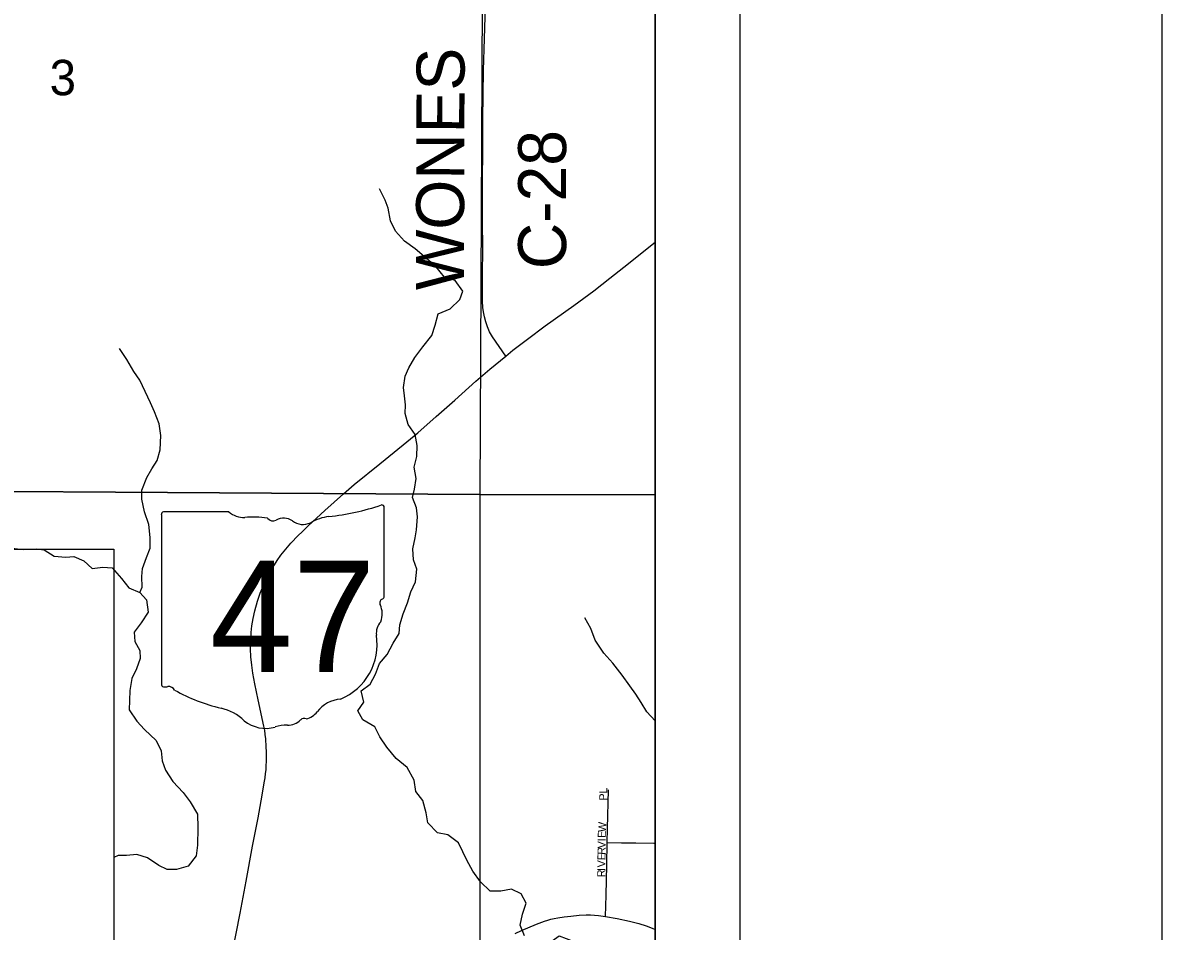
# Model space of a CAD drawing. Extents: x 0 to 1391, y -24 to 440.
# Drawn here: x 613.03 to 640, y 344.2 to 365.71 of the extents above; entities that cross this region are included whole.
import ezdxf

# ---------------------------------------------------------------- set-up
doc = ezdxf.new("R2010")
doc.units = 0
for name, color, linetype in [('GM_X_County_Road', 7, 'Continuous'), ('GM_X_County_Road_Text', 7, 'Continuous'), ('GM_X_Minor_River', 7, 'Continuous'), ('GM_X_Section', 7, 'Continuous'), ('GM_X_Section_Text', 7, 'Continuous'), ('GM_X_State_Location', 7, 'Continuous'), ('GM_X_State_Route', 7, 'Continuous'), ('GM_X_State_Shield', 7, 'Continuous'), ('GM_X_Township', 7, 'Continuous'), ('GM_X_Township_Road', 7, 'Continuous'), ('GM_X_Township_Subdivision', 7, 'Continuous'), ('GM_X_Township_Subdivision_Text', 7, 'Continuous'), ('SH_Border', 7, 'Continuous'), ('SH_Data', 7, 'Continuous'), ('SH_Text', 7, 'Continuous')]:
    doc.layers.add(name, color=color, linetype=linetype)

msp = doc.modelspace()

# ---------------------------------------------------------------- linework, layer by layer
at = {"layer": 'GM_X_County_Road'}
for points in [[(623.916, 359.361), (623.916, 359.68), (623.919, 360.426), (623.916, 360.96), (623.914, 361.42), (623.915, 361.904), (623.922, 362.761), (623.924, 363.433), (623.933, 364.588), (623.963, 365.333), (623.974, 365.855), (623.977, 366.29), (623.969, 367.47), (623.962, 368.129), (623.958, 368.663), (623.955, 369.222), (623.947, 370.204), (623.947, 370.937), (623.942, 372.764), (623.942, 373.46), (623.941, 374.466), (623.942, 374.658)], [(624.462, 357.821), (624.148, 358.275), (624.082, 358.392), (624.028, 358.514), (623.988, 358.634), (623.957, 358.754), (623.935, 358.873), (623.924, 358.972), (623.916, 359.121), (623.916, 359.361)]]:
    msp.add_lwpolyline(points, dxfattribs=at)
at = {"layer": 'GM_X_Minor_River'}
for points in [[(624.909, 344.094), (624.801, 344.348), (624.861, 344.605), (624.944, 344.87), (624.828, 345.086), (624.602, 345.198), (624.35, 345.151), (624.091, 345.15), (623.869, 345.376), (623.685, 345.624), (623.539, 345.886), (623.445, 346.087), (623.344, 346.295), (623.09, 346.484), (622.848, 346.535), (622.618, 346.769), (622.579, 347.006), (622.502, 347.298), (622.333, 347.515), (622.294, 347.782), (622.127, 348.083), (621.866, 348.295), (621.652, 348.559), (621.483, 348.807), (621.368, 349.046), (621.083, 349.205), (620.959, 349.422), (621.101, 349.631), (621.04, 349.899), (621.257, 350.053), (621.377, 350.294), (621.475, 350.543), (621.655, 350.759), (621.799, 351.022), (621.942, 351.254), (621.955, 351.459), (622.037, 351.716), (622.136, 351.98), (622.218, 352.236), (622.331, 352.477), (622.361, 352.773), (622.276, 352.996), (622.267, 353.255), (622.32, 353.52), (622.347, 353.71), (622.378, 354.013), (622.353, 354.227), (622.26, 354.473), (622.303, 354.67), (622.34, 354.92), (622.294, 355.188), (622.361, 355.445), (622.368, 355.703), (622.321, 355.963), (622.153, 356.203), (622.083, 356.464), (622.089, 356.669), (622.064, 356.883), (622.046, 357.074), (622.083, 357.347), (622.172, 357.542), (622.315, 357.79), (622.497, 358.044), (622.716, 358.305), (622.791, 358.554), (622.867, 358.819), (623.144, 358.941), (623.378, 359.164), (623.451, 359.36), (623.268, 359.615), (623.011, 359.69), (622.812, 359.946), (622.529, 360.182), (622.32, 360.362), (622.066, 360.543), (621.852, 360.777), (621.736, 361.023), (621.683, 361.322), (621.612, 361.514), (621.474, 361.783)], [(615.803, 352.222), (615.86, 352.35), (615.851, 352.601), (615.863, 352.791), (615.962, 353.055), (616.051, 353.274), (616.05, 353.525), (616.012, 353.83), (615.913, 354.137), (615.852, 354.435), (615.85, 354.649), (615.965, 354.95), (616.084, 355.153), (616.211, 355.347), (616.286, 355.604), (616.302, 355.939), (616.263, 356.214), (616.149, 356.498), (616.056, 356.714), (615.803, 357.253), (615.664, 357.454), (615.496, 357.74), (615.32, 358.003)], [(612.498, 353.294), (612.779, 353.272), (613.044, 353.243), (613.349, 353.258), (613.539, 353.238), (613.779, 353.087), (614.052, 353.058), (614.242, 353.076), (614.476, 352.971), (614.676, 352.791), (614.928, 352.822), (615.149, 352.809), (615.37, 352.553), (615.54, 352.335), (615.803, 352.222)], [(615.803, 352.222), (615.959, 352.051), (616.004, 351.76), (615.838, 351.506), (615.665, 351.282), (615.682, 351.061), (615.799, 350.852), (615.809, 350.662), (615.727, 350.42), (615.614, 350.187), (615.569, 349.907), (615.555, 349.663), (615.549, 349.443), (615.733, 349.18), (615.91, 348.977), (616.193, 348.719), (616.308, 348.473), (616.333, 348.236), (616.411, 348.021), (616.586, 347.75), (616.831, 347.485), (616.993, 347.268), (617.168, 346.974), (617.175, 346.655), (617.164, 346.244), (617.135, 345.986), (616.946, 345.747), (616.67, 345.663), (616.449, 345.668), (616.254, 345.757), (615.984, 345.939), (615.728, 346.021), (615.484, 345.997), (615.293, 345.994), (615.184, 345.953)], [(628, 349.184), (627.799, 349.396), (627.668, 349.62), (627.543, 349.813), (627.396, 350.015), (627.22, 350.27), (626.999, 350.55), (626.785, 350.791), (626.579, 351.093), (626.48, 351.369), (626.334, 351.624)]]:
    msp.add_lwpolyline(points, dxfattribs=at)
at = {"layer": 'GM_X_Section'}
for p, q in [((628, 354.534), (628, 374.583)), ((628, 342.299), (628, 354.534))]:
    msp.add_line(p, q, dxfattribs=at)
msp.add_lwpolyline([(623.948, 374.589), (623.85, 354.548), (604.127, 354.67), (603.924, 374.808)], close=True, dxfattribs=at)
for points in [[(628, 374.583), (623.948, 374.589), (623.85, 354.548), (628, 354.534)], [(604.127, 354.67), (623.85, 354.548), (623.851, 342.375)], [(628, 354.534), (623.85, 354.548), (623.851, 342.375)]]:
    msp.add_lwpolyline(points, dxfattribs=at)
at = {"layer": 'GM_X_State_Route'}
for points in [[(619.645, 353.664), (619.786, 353.8), (620.178, 354.163), (620.623, 354.561), (620.879, 354.779), (621.486, 355.274), (622.035, 355.721), (622.379, 356.007), (622.819, 356.389), (623.256, 356.777), (623.755, 357.225), (624.085, 357.509), (624.462, 357.821), (624.634, 357.958), (624.979, 358.223), (625.399, 358.534), (626.074, 359.022), (626.545, 359.367), (626.927, 359.664), (627.258, 359.926), (628, 360.521)], [(618.426, 351.071), (618.427, 351.112), (618.436, 351.274), (618.455, 351.435), (618.485, 351.608), (618.526, 351.791), (618.59, 352.019), (618.653, 352.209), (618.718, 352.371), (618.785, 352.519), (618.849, 352.641), (618.948, 352.814), (619.056, 352.983), (619.142, 353.105), (619.258, 353.253), (619.38, 353.394), (619.553, 353.574), (619.645, 353.664)], [(617.989, 343.665), (618.174, 344.629), (618.316, 345.386), (618.47, 346.217), (618.601, 346.888), (618.699, 347.425), (618.748, 347.719), (618.767, 347.837), (618.78, 347.935), (618.79, 348.024), (618.794, 348.119), (618.799, 348.228), (618.799, 348.323), (618.797, 348.455), (618.793, 348.572), (618.781, 348.757), (618.771, 348.859), (618.758, 348.968), (618.74, 349.061), (618.606, 349.681), (618.524, 350.058), (618.476, 350.316), (618.45, 350.501), (618.432, 350.7), (618.424, 350.887), (618.426, 351.071)]]:
    msp.add_lwpolyline(points, dxfattribs=at)
at = {"layer": 'GM_X_State_Shield'}
for p, q in [((617.908, 354.131), (616.364, 354.131)), ((621.585, 352.136), (621.585, 354.23)), ((616.312, 354.062), (616.312, 350.059)), ((621.585, 352.137), (621.585, 352.136))]:
    msp.add_line(p, q, dxfattribs=at)
for centre, radius, start, end in [((616.372, 354.07), 0.0611, 98.1301, 188.1301), ((618.276, 354.595), 0.593, 231.6195, 271.1119), ((619.707, 359.587), 5.592, 275.8445, 288.9065), ((621.527, 354.239), 0.0587, 351.8621, 97.738), ((618.472, 351.884), 2.127, 80.4867, 94.9883), ((618.955, 354.091), 0.171, 219.7921, 297.1024), ((619.206, 353.629), 0.355, 54.4667, 119.1411), ((619.665, 354.263), 0.428, 233.8562, 294.8282), ((620.42, 352.908), 1.125, 97.3462, 120.7689), ((621.572, 351.983), 0.0909, 107.944, 210.337), ((620.994, 351.718), 0.545, 340.033, 23.6496), ((621.523, 352.128), 0.0628, 289.6038, 7.7341), ((621.796, 351.26), 0.397, 136.8065, 186.9296), ((620.02, 350.994), 1.399, 292.3089, 8.9858), ((616.373, 350.051), 0.0616, 171.9584, 258.3066), ((616.382, 350.46), 0.47, 267.339, 280.6039), ((616.478, 349.829), 0.17, 29.7484, 93.2717), ((618.62, 353.425), 4.038, 240.4129, 257.1985), ((620.61, 348.936), 0.766, 94.4031, 142.5768), ((617.416, 348.261), 1.264, 47.1842, 75.836), ((619.691, 349.121), 0.12, 65.7517, 132.6484), ((619.639, 349.672), 0.452, 282.8732, 323.2771), ((618.782, 349.809), 0.802, 230.7004, 286.2918), ((619.246, 348.425), 0.659, 85.6951, 111.2099), ((619.304, 349.509), 0.427, 268.777, 315.5493)]:
    msp.add_arc(centre, radius, start, end, dxfattribs=at)
at = {"layer": 'GM_X_Township'}
msp.add_lwpolyline([(612.15, 333.264), (613.178, 334.203), (614.743, 333.847), (616.174, 333.713), (617.336, 334.072), (618.095, 334.787), (618.05, 335.681), (618.039, 336.323), (617.966, 337.194), (617.675, 337.919), (617.602, 338.862), (617.892, 339.66), (619.197, 340.314), (621.592, 340.896), (622.608, 340.751), (623.405, 341.623), (623.84, 342.566), (624.711, 343.365), (625.726, 344.091), (626.887, 343.656), (627.831, 342.932), (628, 342.724), (628, 405.073)], dxfattribs=at)
at = {"layer": 'GM_X_Township_Road'}
for points in [[(624.689, 344.151), (624.835, 344.221), (625.191, 344.37), (625.378, 344.439), (625.458, 344.464), (625.534, 344.486), (625.612, 344.502), (625.693, 344.518), (625.846, 344.541), (626, 344.561), (626.197, 344.583), (626.37, 344.589), (626.469, 344.59), (626.656, 344.576), (626.822, 344.556)], [(626.822, 344.556), (627.101, 344.508), (627.395, 344.444), (627.612, 344.389), (627.79, 344.332), (627.93, 344.278), (628, 344.244)]]:
    msp.add_lwpolyline(points, dxfattribs=at)
at = {"layer": 'GM_X_Township_Subdivision'}
for points in [[(626.867, 346.304), (626.875, 346.636), (626.898, 347.554)], [(626.822, 344.556), (626.838, 345.057), (626.854, 345.766), (626.867, 346.304)], [(626.867, 346.304), (627.202, 346.299), (627.545, 346.296), (627.966, 346.289), (628, 346.289)]]:
    msp.add_lwpolyline(points, dxfattribs=at)
at = {"layer": 'SH_Border'}
msp.add_line((640, 10), (640, 430), dxfattribs=at)
at = {"layer": 'SH_Data'}
for p, q in [((630, 420), (630, 280)), ((628, 418), (628, 282))]:
    msp.add_line(p, q, dxfattribs=at)
at = {"layer": 'SH_Text'}
msp.add_lwpolyline([(574.209, 353.247), (615.184, 353.247), (615.184, 343.811), (574.209, 343.811)], close=True, dxfattribs=at)

# ---------------------------------------------------------------- texts
at = {"layer": 'GM_X_County_Road_Text'}
for s, rotation, p in [('WONES', 89.8063, (623.472, 359.379)), ('C-28', 90, (625.893, 359.88))]:
    msp.add_text(s, height=1.1364, rotation=rotation, dxfattribs=at).set_placement(p)
at = {"layer": 'GM_X_Section_Text'}
msp.add_text('3', height=0.837, rotation=0, dxfattribs=at).set_placement((613.669, 363.998))
at = {"layer": 'GM_X_State_Location'}
for s in ['s', 'r']:
    msp.add_text(s, height=0.00379, dxfattribs=at).set_placement((618.889, 351.795))
msp.add_text('47', height=0.00379, rotation=0, dxfattribs=at).set_placement((617.935, 351.519))
at = {"layer": 'GM_X_State_Shield'}
msp.add_text('47', height=2.6367, dxfattribs=at).set_placement((617.458, 350.342))
at = {"layer": 'GM_X_Township_Subdivision_Text'}
for s, height, rotation, p in [('PL', 0.1894, 90, (626.866, 347.297)), ('E', 0.189, 89.153, (626.83, 346.414)), ('W', 0.189, 86.3156, (626.832, 346.545)), ('V', 0.189, 89.1604, (626.827, 346.164)), ('I', 0.189, 89.1803, (626.829, 346.331)), ('E', 0.189, 89.1257, (626.822, 345.881)), ('R', 0.189, 89.1638, (626.824, 346.014)), ('V', 0.189, 89.172, (626.82, 345.714)), ('R', 0.189, 89.15, (626.816, 345.481)), ('I', 0.189, 89.126, (626.819, 345.631))]:
    msp.add_text(s, height=height, rotation=rotation, dxfattribs=at).set_placement(p)

doc.saveas('drawing.dxf')
